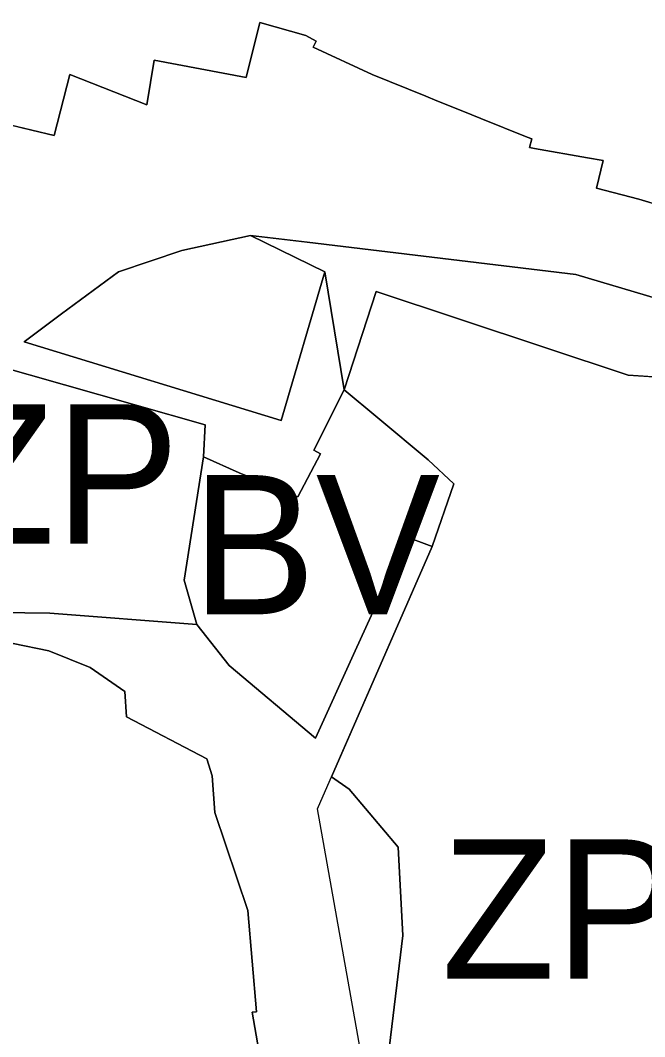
# Model space of a CAD drawing. Extents: x -555509 to -553005, y -1186756 to -1182560.
# Drawn here: x -554296.4 to -554233.6, y -1184414.5 to -1184312.3 of the extents above; entities that cross this region are included whole.
import ezdxf

# ---------------------------------------------------------------- set-up
doc = ezdxf.new("R2010")
doc.units = 0
for name, color, linetype in [('Level 15', 7, 'Continuous'), ('Level 59', 7, 'Continuous'), ('OBRYS_PLOCH', 7, 'Continuous'), ('stav_BV', 7, 'Continuous'), ('stav_PU', 7, 'Continuous'), ('stav_ZP', 7, 'Continuous')]:
    doc.layers.add(name, color=color, linetype=linetype)

msp = doc.modelspace()

# ---------------------------------------------------------------- linework, layer by layer
at = {"layer": 'Level 15'}
for points in [[(-554308.82, -1184354.35), (-554299.05, -1184346.99), (-554277.78, -1184353.03), (-554277.94, -1184356.23), (-554274.36, -1184357.84), (-554271.98, -1184358.81), (-554268.46, -1184360.27), (-554266.19, -1184355.92), (-554266.86, -1184355.58), (-554263.8, -1184349.49), (-554265.76, -1184337.64), (-554270.15, -1184352.57), (-554295.99, -1184344.69), (-554292.22, -1184341.85), (-554286.49, -1184337.65), (-554280.14, -1184335.48), (-554273.24, -1184333.97), (-554267.54, -1184334.65), (-554240.5, -1184337.9), (-554196.63, -1184350.95), (-554179.3, -1184343.94), (-554171.45, -1184324.41), (-554167.65, -1184305.43)], [(-554229.29, -1184331.81), (-554234.17, -1184330.33), (-554238.42, -1184329.24), (-554237.75, -1184326.45), (-554239.35, -1184326.16), (-554244.65, -1184325.22), (-554245.17, -1184325.13), (-554244.92, -1184324.28), (-554245.39, -1184324.09), (-554250.07, -1184322.21), (-554251.87, -1184321.49), (-554254.47, -1184320.44), (-554255.58, -1184319.99), (-554261, -1184317.81), (-554266.93, -1184315.04), (-554266.63, -1184314.46), (-554267.67, -1184313.88), (-554272.29, -1184312.56), (-554273.66, -1184318.09), (-554282.9, -1184316.37), (-554283.64, -1184320.85), (-554291.39, -1184317.81), (-554292.97, -1184323.94), (-554295.22, -1184323.4), (-554300.89, -1184322.04)], [(-554196.63, -1184350.95), (-554240.5, -1184337.9), (-554267.54, -1184334.65), (-554273.24, -1184333.97)], [(-554273.24, -1184333.97), (-554265.76, -1184337.64)], [(-554265.76, -1184337.64), (-554263.8, -1184349.49)], [(-554263.8, -1184349.49), (-554260.6, -1184339.62), (-554235.26, -1184348.03)], [(-554235.26, -1184348.03), (-554221.15, -1184348.92), (-554218.64, -1184346.79), (-554197.87, -1184357.87)], [(-554257.12, -1184444.19), (-554266.48, -1184391.64), (-554254.95, -1184365.25), (-554257.99, -1184364.13), (-554261.1, -1184372.23), (-554262.69, -1184375.73), (-554266.69, -1184384.53), (-554275.36, -1184377.21), (-554278.62, -1184373.08), (-554293.41, -1184371.95), (-554303.48, -1184371.81)], [(-554297.09, -1184375.01), (-554293.5, -1184375.75), (-554289.35, -1184377.43), (-554285.86, -1184379.84), (-554285.68, -1184382.38), (-554277.62, -1184386.6), (-554277.09, -1184388.3), (-554276.82, -1184391.99), (-554273.48, -1184401.86), (-554272.61, -1184412.03), (-554273.06, -1184412.07), (-554269.8, -1184430.77), (-554264.75, -1184449.36), (-554264.12, -1184469.34), (-554261.11, -1184469.11), (-554258.6, -1184479), (-554254.99, -1184493.26), (-554249.7, -1184511.06), (-554249.63, -1184525.64), (-554246.11, -1184550.09), (-554246.11, -1184550.09), (-554259.53, -1184553.55), (-554258.53, -1184557.5), (-554281.94, -1184564.49)]]:
    msp.add_lwpolyline(points, dxfattribs=at)
at = {"layer": 'OBRYS_PLOCH'}
for p, q in [((-554267.67, -1184313.88), (-554266.63, -1184314.46)), ((-554300.89, -1184322.04), (-554295.22, -1184323.4)), ((-554250.07, -1184322.21), (-554245.39, -1184324.09)), ((-554244.65, -1184325.22), (-554239.35, -1184326.16)), ((-554260.6, -1184339.62), (-554263.8, -1184349.49)), ((-554235.26, -1184348.03), (-554260.6, -1184339.62)), ((-554292.22, -1184341.85), (-554295.99, -1184344.69)), ((-554295.99, -1184344.69), (-554270.15, -1184352.57)), ((-554221.15, -1184348.92), (-554235.26, -1184348.03)), ((-554260.42, -1184352.31), (-554263.8, -1184349.49)), ((-554263.8, -1184349.49), (-554260.42, -1184352.31)), ((-554260.42, -1184352.31), (-554255.36, -1184356.53)), ((-554255.36, -1184356.53), (-554252.78, -1184358.96)), ((-554252.78, -1184358.96), (-554254.95, -1184365.25)), ((-554254.95, -1184365.25), (-554265.08, -1184388.42)), ((-554278.62, -1184373.08), (-554275.36, -1184377.21)), ((-554265.08, -1184388.42), (-554263.29, -1184389.66)), ((-554257.9, -1184404.36), (-554259.38, -1184416.58))]:
    msp.add_line(p, q, dxfattribs=at)
for points in [[(-554295.22, -1184323.4), (-554292.97, -1184323.94), (-554291.39, -1184317.81), (-554283.64, -1184320.85), (-554282.9, -1184316.37), (-554273.66, -1184318.09), (-554272.29, -1184312.56), (-554267.67, -1184313.88)], [(-554266.63, -1184314.46), (-554266.93, -1184315.04), (-554261, -1184317.81)], [(-554261, -1184317.81), (-554255.58, -1184319.99), (-554254.47, -1184320.44)], [(-554254.47, -1184320.44), (-554251.87, -1184321.49), (-554250.07, -1184322.21)], [(-554245.39, -1184324.09), (-554244.92, -1184324.28), (-554245.17, -1184325.13), (-554244.65, -1184325.22)], [(-554239.35, -1184326.16), (-554237.75, -1184326.45), (-554238.42, -1184329.24), (-554234.17, -1184330.33)], [(-554234.17, -1184330.33), (-554229.29, -1184331.81), (-554228.26, -1184332.53), (-554228.04, -1184332.69)], [(-554270.15, -1184352.57), (-554265.76, -1184337.64), (-554273.24, -1184333.97), (-554280.14, -1184335.48), (-554286.49, -1184337.65), (-554292.22, -1184341.85)], [(-554303.48, -1184371.81), (-554293.41, -1184371.95), (-554278.62, -1184373.08), (-554279.89, -1184368.63), (-554277.94, -1184356.23), (-554277.78, -1184353.03), (-554299.05, -1184346.99), (-554308.82, -1184354.35), (-554326.64, -1184367.86), (-554325.53, -1184369.43), (-554324.54, -1184370.2), (-554303.48, -1184371.81)], [(-554263.8, -1184349.49), (-554266.86, -1184355.58), (-554266.19, -1184355.92), (-554268.46, -1184360.27), (-554271.98, -1184358.81), (-554274.36, -1184357.84), (-554277.94, -1184356.23)], [(-554275.36, -1184377.21), (-554266.69, -1184384.53), (-554262.69, -1184375.73), (-554261.1, -1184372.23), (-554257.99, -1184364.13), (-554254.95, -1184365.25), (-554252.78, -1184358.96), (-554255.36, -1184356.53), (-554260.42, -1184352.31)], [(-554277.94, -1184356.23), (-554279.89, -1184368.63), (-554278.62, -1184373.08)], [(-554269.8, -1184430.77), (-554273.06, -1184412.07), (-554272.61, -1184412.03), (-554273.48, -1184401.86), (-554276.82, -1184391.99), (-554277.09, -1184388.3), (-554277.62, -1184386.6), (-554285.68, -1184382.38), (-554285.86, -1184379.84), (-554289.35, -1184377.43), (-554293.5, -1184375.75), (-554297.09, -1184375.01)], [(-554263.29, -1184389.66), (-554258.38, -1184395.48), (-554257.9, -1184404.36)]]:
    msp.add_lwpolyline(points, dxfattribs=at)
at = {"layer": 'stav_BV'}
for p, q in [((-554273.66, -1184318.09), (-554272.29, -1184312.56)), ((-554266.93, -1184315.04), (-554261, -1184317.81)), ((-554300.89, -1184322.04), (-554295.22, -1184323.4)), ((-554295.22, -1184323.4), (-554292.97, -1184323.94)), ((-554244.65, -1184325.22), (-554239.35, -1184326.16)), ((-554260.42, -1184352.31), (-554263.8, -1184349.49)), ((-554278.62, -1184373.08), (-554275.36, -1184377.21))]:
    msp.add_line(p, q, dxfattribs=at)
for points in [[(-554272.29, -1184312.56), (-554267.67, -1184313.88), (-554266.63, -1184314.46), (-554266.93, -1184315.04)], [(-554292.97, -1184323.94), (-554291.39, -1184317.81), (-554283.64, -1184320.85), (-554282.9, -1184316.37), (-554273.66, -1184318.09)], [(-554261, -1184317.81), (-554255.58, -1184319.99), (-554254.47, -1184320.44), (-554251.87, -1184321.49), (-554250.07, -1184322.21), (-554245.39, -1184324.09)], [(-554245.39, -1184324.09), (-554244.92, -1184324.28), (-554245.17, -1184325.13), (-554244.65, -1184325.22)], [(-554239.35, -1184326.16), (-554237.75, -1184326.45), (-554238.42, -1184329.24)], [(-554238.42, -1184329.24), (-554234.17, -1184330.33), (-554229.29, -1184331.81), (-554228.26, -1184332.53)], [(-554263.8, -1184349.49), (-554266.86, -1184355.58), (-554266.19, -1184355.92), (-554268.46, -1184360.27), (-554271.98, -1184358.81), (-554274.36, -1184357.84), (-554277.94, -1184356.23)], [(-554275.36, -1184377.21), (-554266.69, -1184384.53), (-554262.69, -1184375.73), (-554261.1, -1184372.23), (-554257.99, -1184364.13), (-554254.95, -1184365.25), (-554252.78, -1184358.96), (-554255.36, -1184356.53), (-554260.42, -1184352.31)], [(-554277.94, -1184356.23), (-554279.89, -1184368.63), (-554278.62, -1184373.08)], [(-554269.8, -1184430.77), (-554273.06, -1184412.07), (-554272.61, -1184412.03), (-554273.48, -1184401.86), (-554276.82, -1184391.99), (-554277.09, -1184388.3), (-554277.62, -1184386.6), (-554285.68, -1184382.38), (-554285.86, -1184379.84), (-554289.35, -1184377.43), (-554293.5, -1184375.75), (-554297.09, -1184375.01)]]:
    msp.add_lwpolyline(points, dxfattribs=at)
at = {"layer": 'stav_PU'}
for p, q in [((-554273.24, -1184333.97), (-554265.76, -1184337.64)), ((-554265.76, -1184337.64), (-554270.15, -1184352.57)), ((-554265.08, -1184388.42), (-554254.95, -1184365.25)), ((-554263.29, -1184389.66), (-554265.08, -1184388.42))]:
    msp.add_line(p, q, dxfattribs=at)
for points in [[(-554229.29, -1184331.81), (-554234.17, -1184330.33), (-554238.42, -1184329.24), (-554237.75, -1184326.45), (-554239.35, -1184326.16), (-554244.65, -1184325.22), (-554245.17, -1184325.13), (-554244.92, -1184324.28), (-554245.39, -1184324.09), (-554250.07, -1184322.21), (-554251.87, -1184321.49), (-554254.47, -1184320.44), (-554255.58, -1184319.99), (-554261, -1184317.81), (-554266.93, -1184315.04), (-554266.63, -1184314.46), (-554267.67, -1184313.88), (-554272.29, -1184312.56), (-554273.66, -1184318.09), (-554282.9, -1184316.37), (-554283.64, -1184320.85), (-554291.39, -1184317.81), (-554292.97, -1184323.94), (-554295.22, -1184323.4), (-554300.89, -1184322.04)], [(-554270.15, -1184352.57), (-554295.99, -1184344.69), (-554292.22, -1184341.85), (-554286.49, -1184337.65), (-554280.14, -1184335.48), (-554273.24, -1184333.97)], [(-554263.8, -1184349.49), (-554260.6, -1184339.62), (-554235.26, -1184348.03)], [(-554308.82, -1184354.35), (-554299.05, -1184346.99), (-554277.78, -1184353.03), (-554277.94, -1184356.23), (-554274.36, -1184357.84), (-554271.98, -1184358.81), (-554268.46, -1184360.27), (-554266.19, -1184355.92), (-554266.86, -1184355.58), (-554263.8, -1184349.49)], [(-554235.26, -1184348.03), (-554221.15, -1184348.92), (-554218.64, -1184346.79), (-554197.87, -1184357.87)], [(-554254.95, -1184365.25), (-554257.99, -1184364.13), (-554261.1, -1184372.23), (-554262.69, -1184375.73), (-554266.69, -1184384.53), (-554275.36, -1184377.21), (-554278.62, -1184373.08), (-554293.41, -1184371.95), (-554303.48, -1184371.81), (-554324.54, -1184370.2), (-554325.53, -1184369.43), (-554326.64, -1184367.86)], [(-554330.73, -1184374.53), (-554308.68, -1184374.85), (-554297.09, -1184375.01), (-554293.5, -1184375.75), (-554289.35, -1184377.43), (-554285.86, -1184379.84), (-554285.68, -1184382.38), (-554277.62, -1184386.6), (-554277.09, -1184388.3), (-554276.82, -1184391.99), (-554273.48, -1184401.86), (-554272.61, -1184412.03), (-554273.06, -1184412.07), (-554269.8, -1184430.77), (-554264.75, -1184449.36), (-554264.12, -1184469.34), (-554261.11, -1184469.11), (-554258.6, -1184479), (-554254.99, -1184493.26), (-554249.7, -1184511.06), (-554249.63, -1184525.64), (-554246.11, -1184550.09), (-554259.53, -1184553.55)], [(-554258.56, -1184436.1), (-554259.38, -1184416.58), (-554257.9, -1184404.36), (-554258.38, -1184395.48), (-554263.29, -1184389.66)]]:
    msp.add_lwpolyline(points, dxfattribs=at)
at = {"layer": 'stav_ZP'}
for p, q in [((-554260.6, -1184339.62), (-554263.8, -1184349.49)), ((-554235.26, -1184348.03), (-554260.6, -1184339.62)), ((-554292.22, -1184341.85), (-554295.99, -1184344.69)), ((-554295.99, -1184344.69), (-554270.15, -1184352.57)), ((-554221.15, -1184348.92), (-554235.26, -1184348.03)), ((-554263.8, -1184349.49), (-554260.42, -1184352.31)), ((-554260.42, -1184352.31), (-554255.36, -1184356.53)), ((-554255.36, -1184356.53), (-554252.78, -1184358.96)), ((-554252.78, -1184358.96), (-554254.95, -1184365.25)), ((-554254.95, -1184365.25), (-554265.08, -1184388.42)), ((-554265.08, -1184388.42), (-554263.29, -1184389.66))]:
    msp.add_line(p, q, dxfattribs=at)
for points in [[(-554270.15, -1184352.57), (-554265.76, -1184337.64), (-554273.24, -1184333.97), (-554280.14, -1184335.48), (-554286.49, -1184337.65), (-554292.22, -1184341.85)], [(-554303.48, -1184371.81), (-554293.41, -1184371.95), (-554278.62, -1184373.08), (-554279.89, -1184368.63), (-554277.94, -1184356.23), (-554277.78, -1184353.03), (-554299.05, -1184346.99), (-554308.82, -1184354.35), (-554326.64, -1184367.86), (-554325.53, -1184369.43), (-554324.54, -1184370.2), (-554303.48, -1184371.81)], [(-554263.29, -1184389.66), (-554258.38, -1184395.48), (-554257.9, -1184404.36), (-554259.38, -1184416.58), (-554258.56, -1184436.1)]]:
    msp.add_lwpolyline(points, dxfattribs=at)

# ---------------------------------------------------------------- texts
at = {"layer": 'Level 59'}
for s, p in [('ZP', (-554304.3, -1184364.96)), ('BV', (-554279.14, -1184372.07)), ('ZP', (-554254.03, -1184408.7))]:
    msp.add_text(s, height=14, dxfattribs=at).set_placement(p)

doc.saveas('drawing.dxf')
